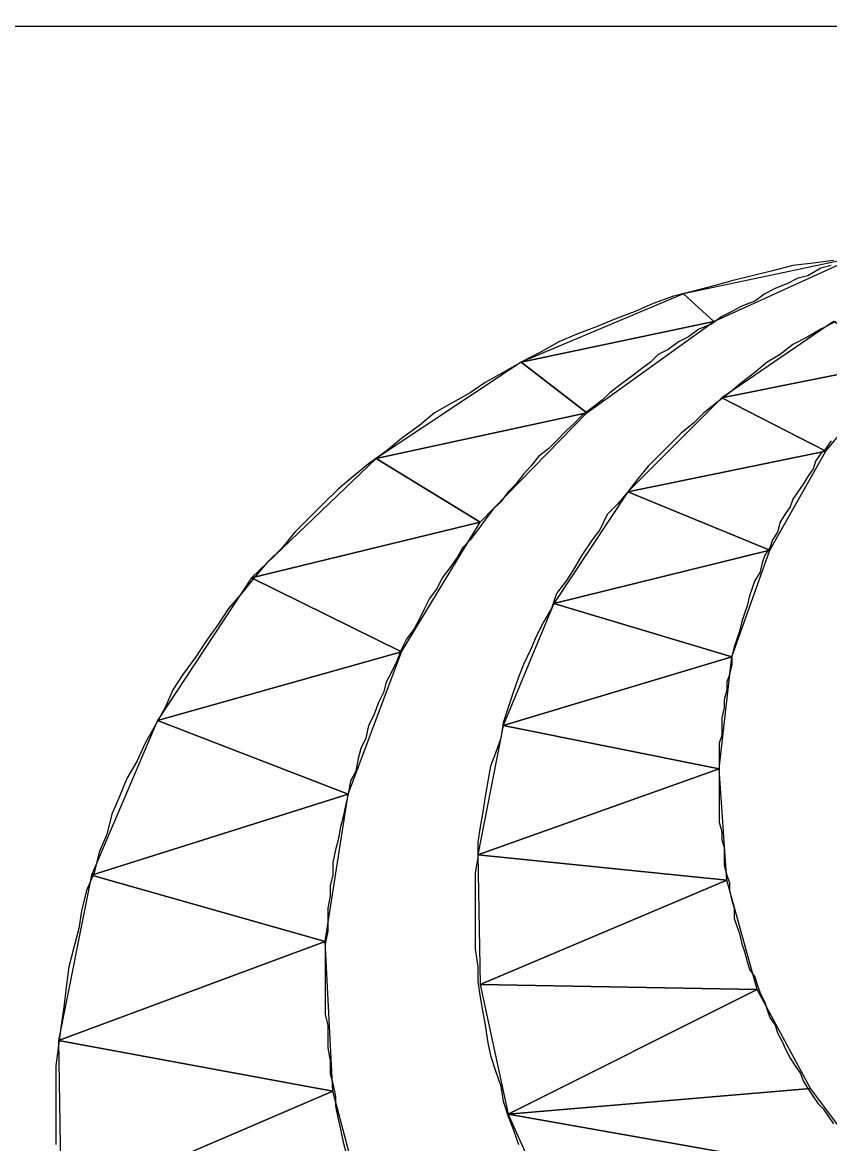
# Model space of a CAD drawing. Extents: x -495905 to -478420, y -1113297 to -1107716.
# Drawn here: x -494258.944 to -494255.794, y -1110712.46 to -1110708.083 of the extents above; entities that cross this region are included whole.
import ezdxf

# ---------------------------------------------------------------- set-up
doc = ezdxf.new("R2010")
doc.units = 0
doc.layers.add('legenda', color=7, linetype='Continuous')

msp = doc.modelspace()

# ---------------------------------------------------------------- linework, layer by layer
at = {"layer": 'legenda'}
msp.add_line((-494372.0519, -1110708.124), (-494191.9491, -1110708.0834), dxfattribs=at)
for points in [[(-494255.7791, -1110709.013), (-494255.8577, -1110709.0232), (-494255.9373, -1110709.0324), (-494256.0167, -1110709.0528), (-494256.0963, -1110709.0722), (-494256.1759, -1110709.0926), (-494256.2453, -1110709.112), (-494256.3249, -1110709.1324), (-494256.4033, -1110709.1516), (-494256.4829, -1110709.1812), (-494256.5523, -1110709.2118), (-494256.6319, -1110709.2414), (-494256.7013, -1110709.271), (-494256.7807, -1110709.3006), (-494256.8501, -1110709.3302), (-494256.9195, -1110709.37), (-494256.9981, -1110709.4098), (-494257.0685, -1110709.4496), (-494257.1377, -1110709.4894), (-494257.1969, -1110709.5292), (-494257.2663, -1110709.5688), (-494257.3357, -1110709.6076), (-494257.3949, -1110709.6576), (-494257.4651, -1110709.7076), (-494257.5243, -1110709.7566), (-494257.5937, -1110709.8066), (-494257.6529, -1110709.8556), (-494257.7121, -1110709.9054), (-494257.7721, -1110709.9646), (-494257.8221, -1110710.0146), (-494257.8813, -1110710.0738), (-494257.9303, -1110710.134), (-494257.9905, -1110710.1932), (-494258.0395, -1110710.2522), (-494258.0895, -1110710.3124), (-494258.1393, -1110710.3716), (-494258.1791, -1110710.4308), (-494258.2281, -1110710.5002), (-494258.2679, -1110710.5604), (-494258.3179, -1110710.6296), (-494258.3567, -1110710.6888), (-494258.3873, -1110710.7582), (-494258.4261, -1110710.8276), (-494258.4657, -1110710.897), (-494258.4965, -1110710.9662), (-494258.5361, -1110711.0356), (-494258.5657, -1110711.105), (-494258.5953, -1110711.1744), (-494258.6147, -1110711.254), (-494258.6443, -1110711.3232), (-494258.6647, -1110711.4028), (-494258.6943, -1110711.4722), (-494258.7137, -1110711.5518), (-494258.7239, -1110711.6212), (-494258.7443, -1110711.7006), (-494258.7637, -1110711.77), (-494258.7739, -1110711.8496), (-494258.7831, -1110711.9282), (-494258.7933, -1110711.9976), (-494258.8035, -1110712.077), (-494258.8137, -1110712.1566), (-494258.8137, -1110712.2362), (-494258.8137, -1110712.3056), (-494258.8137, -1110712.384), (-494258.8137, -1110712.4636)], [(-494255.7791, -1110709.013), (-494255.8577, -1110709.0232), (-494255.9373, -1110709.0324), (-494256.0167, -1110709.0528), (-494256.0963, -1110709.0722), (-494256.1759, -1110709.0926), (-494256.2453, -1110709.112), (-494256.3249, -1110709.1324), (-494256.4033, -1110709.1516), (-494256.4829, -1110709.1812), (-494256.5523, -1110709.2118), (-494256.6319, -1110709.2414), (-494256.7013, -1110709.271), (-494256.7807, -1110709.3006), (-494256.8501, -1110709.3302), (-494256.9195, -1110709.37), (-494256.9981, -1110709.4098), (-494257.0685, -1110709.4496), (-494257.1377, -1110709.4894), (-494257.1969, -1110709.5292), (-494257.2663, -1110709.5688), (-494257.3357, -1110709.6076), (-494257.3949, -1110709.6576), (-494257.4651, -1110709.7076), (-494257.5243, -1110709.7566), (-494257.5937, -1110709.8066), (-494257.6529, -1110709.8556), (-494257.7121, -1110709.9054), (-494257.7721, -1110709.9646), (-494257.8221, -1110710.0146), (-494257.8813, -1110710.0738), (-494257.9303, -1110710.134), (-494257.9905, -1110710.1932), (-494258.0395, -1110710.2522), (-494258.0895, -1110710.3124), (-494258.1393, -1110710.3716), (-494258.1791, -1110710.4308), (-494258.2281, -1110710.5002), (-494258.2679, -1110710.5604), (-494258.3179, -1110710.6296), (-494258.3567, -1110710.6888), (-494258.3873, -1110710.7582), (-494258.4261, -1110710.8276), (-494258.4657, -1110710.897), (-494258.4965, -1110710.9662), (-494258.5361, -1110711.0356), (-494258.5657, -1110711.105), (-494258.5953, -1110711.1744), (-494258.6147, -1110711.254), (-494258.6443, -1110711.3232), (-494258.6647, -1110711.4028), (-494258.6943, -1110711.4722), (-494258.7137, -1110711.5518), (-494258.7239, -1110711.6212), (-494258.7443, -1110711.7006), (-494258.7637, -1110711.77), (-494258.7739, -1110711.8496), (-494258.7831, -1110711.9282), (-494258.7933, -1110711.9976), (-494258.8035, -1110712.077), (-494258.8137, -1110712.1566), (-494258.8137, -1110712.2362), (-494258.8137, -1110712.3056), (-494258.8137, -1110712.384), (-494258.8137, -1110712.4636)], [(-494255.7883, -1110709.0324), (-494255.8281, -1110709.0426), (-494255.8781, -1110709.0722), (-494255.9179, -1110709.0824), (-494255.9577, -1110709.1028), (-494256.0065, -1110709.1222), (-494256.0463, -1110709.1426), (-494256.0861, -1110709.172), (-494256.1361, -1110709.1914), (-494256.1759, -1110709.2118), (-494256.2147, -1110709.2312), (-494256.2545, -1110709.2608), (-494256.3045, -1110709.2812), (-494256.3441, -1110709.3108), (-494256.3839, -1110709.3302), (-494256.4237, -1110709.3598), (-494256.4635, -1110709.3802), (-494256.4931, -1110709.4098), (-494256.5329, -1110709.4394), (-494256.5717, -1110709.469), (-494256.6115, -1110709.4984), (-494256.6513, -1110709.5292), (-494256.6809, -1110709.5586), (-494256.7205, -1110709.5882), (-494256.7603, -1110709.6178), (-494256.7899, -1110709.6474), (-494256.8205, -1110709.677), (-494256.8593, -1110709.7168), (-494256.8899, -1110709.7464), (-494256.9287, -1110709.777), (-494256.9593, -1110709.8158), (-494256.9889, -1110709.8464), (-494257.0185, -1110709.886), (-494257.0481, -1110709.9156), (-494257.0775, -1110709.9554), (-494257.1081, -1110709.985), (-494257.1377, -1110710.0248), (-494257.1673, -1110710.0646), (-494257.1969, -1110710.1034), (-494257.2265, -1110710.134), (-494257.2469, -1110710.1728), (-494257.2765, -1110710.2124), (-494257.3061, -1110710.2522), (-494257.3255, -1110710.292), (-494257.3551, -1110710.3318), (-494257.3755, -1110710.3716), (-494257.3949, -1110710.4114), (-494257.4153, -1110710.4512), (-494257.4447, -1110710.491), (-494257.4651, -1110710.5298), (-494257.4845, -1110710.5796), (-494257.5039, -1110710.6194), (-494257.5243, -1110710.6592), (-494257.5345, -1110710.699), (-494257.5539, -1110710.7388), (-494257.5733, -1110710.7878), (-494257.5937, -1110710.8276), (-494257.6039, -1110710.8776), (-494257.6233, -1110710.9174), (-494257.6335, -1110710.9572), (-494257.6427, -1110711.006), (-494257.6631, -1110711.0458), (-494257.6733, -1110711.0958), (-494257.6825, -1110711.1356), (-494257.6927, -1110711.1846), (-494257.7029, -1110711.2244), (-494257.7121, -1110711.2744), (-494257.7223, -1110711.314), (-494257.7325, -1110711.363), (-494257.7325, -1110711.413), (-494257.7427, -1110711.4528), (-494257.7427, -1110711.4926), (-494257.7517, -1110711.5416), (-494257.7517, -1110711.5916), (-494257.7517, -1110711.6314), (-494257.7621, -1110711.6802), (-494257.7621, -1110711.7302), (-494257.7621, -1110711.77), (-494257.7621, -1110711.819), (-494257.7621, -1110711.8588), (-494257.7621, -1110711.9088), (-494257.7621, -1110711.9578), (-494257.7517, -1110711.9976), (-494257.7517, -1110712.0474), (-494257.7517, -1110712.0872), (-494257.7427, -1110712.1372), (-494257.7427, -1110712.1862), (-494257.7325, -1110712.226), (-494257.7223, -1110712.276), (-494257.7223, -1110712.3148), (-494257.7121, -1110712.3648), (-494257.7029, -1110712.4044), (-494257.6927, -1110712.4544), (-494257.6825, -1110712.4942)], [(-494255.7883, -1110709.0324), (-494255.8281, -1110709.0426), (-494255.8781, -1110709.0722), (-494255.9179, -1110709.0824), (-494255.9577, -1110709.1028), (-494256.0065, -1110709.1222), (-494256.0463, -1110709.1426), (-494256.0861, -1110709.172), (-494256.1361, -1110709.1914), (-494256.1759, -1110709.2118), (-494256.2147, -1110709.2312), (-494256.2545, -1110709.2608), (-494256.3045, -1110709.2812), (-494256.3441, -1110709.3108), (-494256.3839, -1110709.3302), (-494256.4237, -1110709.3598), (-494256.4635, -1110709.3802), (-494256.4931, -1110709.4098), (-494256.5329, -1110709.4394), (-494256.5717, -1110709.469), (-494256.6115, -1110709.4984), (-494256.6513, -1110709.5292), (-494256.6809, -1110709.5586), (-494256.7205, -1110709.5882), (-494256.7603, -1110709.6178), (-494256.7899, -1110709.6474), (-494256.8205, -1110709.677), (-494256.8593, -1110709.7168), (-494256.8899, -1110709.7464), (-494256.9287, -1110709.777), (-494256.9593, -1110709.8158), (-494256.9889, -1110709.8464), (-494257.0185, -1110709.886), (-494257.0481, -1110709.9156), (-494257.0775, -1110709.9554), (-494257.1081, -1110709.985), (-494257.1377, -1110710.0248), (-494257.1673, -1110710.0646), (-494257.1969, -1110710.1034), (-494257.2265, -1110710.134), (-494257.2469, -1110710.1728), (-494257.2765, -1110710.2124), (-494257.3061, -1110710.2522), (-494257.3255, -1110710.292), (-494257.3551, -1110710.3318), (-494257.3755, -1110710.3716), (-494257.3949, -1110710.4114), (-494257.4153, -1110710.4512), (-494257.4447, -1110710.491), (-494257.4651, -1110710.5298), (-494257.4845, -1110710.5796), (-494257.5039, -1110710.6194), (-494257.5243, -1110710.6592), (-494257.5345, -1110710.699), (-494257.5539, -1110710.7388), (-494257.5733, -1110710.7878), (-494257.5937, -1110710.8276), (-494257.6039, -1110710.8776), (-494257.6233, -1110710.9174), (-494257.6335, -1110710.9572), (-494257.6427, -1110711.006), (-494257.6631, -1110711.0458), (-494257.6733, -1110711.0958), (-494257.6825, -1110711.1356), (-494257.6927, -1110711.1846), (-494257.7029, -1110711.2244), (-494257.7121, -1110711.2744), (-494257.7223, -1110711.314), (-494257.7325, -1110711.363), (-494257.7325, -1110711.413), (-494257.7427, -1110711.4528), (-494257.7427, -1110711.4926), (-494257.7517, -1110711.5416), (-494257.7517, -1110711.5916), (-494257.7517, -1110711.6314), (-494257.7621, -1110711.6802), (-494257.7621, -1110711.7302), (-494257.7621, -1110711.77), (-494257.7621, -1110711.819), (-494257.7621, -1110711.8588), (-494257.7621, -1110711.9088), (-494257.7621, -1110711.9578), (-494257.7517, -1110711.9976), (-494257.7517, -1110712.0474), (-494257.7517, -1110712.0872), (-494257.7427, -1110712.1372), (-494257.7427, -1110712.1862), (-494257.7325, -1110712.226), (-494257.7223, -1110712.276), (-494257.7223, -1110712.3148), (-494257.7121, -1110712.3648), (-494257.7029, -1110712.4044), (-494257.6927, -1110712.4544), (-494257.6825, -1110712.4942)], [(-494255.7689, -1110709.2506), (-494255.8281, -1110709.2812), (-494255.8781, -1110709.3108), (-494255.9373, -1110709.3404), (-494255.9873, -1110709.3802), (-494256.0371, -1110709.4098), (-494256.0861, -1110709.4496), (-494256.1361, -1110709.4894), (-494256.1851, -1110709.5292), (-494256.2351, -1110709.5688), (-494256.2851, -1110709.6076), (-494256.3249, -1110709.6474), (-494256.3737, -1110709.6872), (-494256.4135, -1110709.727), (-494256.4635, -1110709.777), (-494256.5023, -1110709.8158), (-494256.5421, -1110709.8656), (-494256.5819, -1110709.9156), (-494256.6217, -1110709.9646), (-494256.6615, -1110710.0044), (-494256.6909, -1110710.0646), (-494256.7205, -1110710.1034), (-494256.7603, -1110710.1636), (-494256.7899, -1110710.2124), (-494256.8205, -1110710.2624), (-494256.8593, -1110710.3124), (-494256.8797, -1110710.3716), (-494256.9093, -1110710.4216), (-494256.9389, -1110710.4808), (-494256.9593, -1110710.5298), (-494256.9889, -1110710.59), (-494257.0083, -1110710.6398), (-494257.0287, -1110710.699), (-494257.0481, -1110710.7582), (-494257.0685, -1110710.8174), (-494257.0775, -1110710.8776), (-494257.0979, -1110710.9368), (-494257.1173, -1110710.9866), (-494257.1275, -1110711.0458), (-494257.1377, -1110711.105), (-494257.1469, -1110711.1652), (-494257.1571, -1110711.2244), (-494257.1673, -1110711.2836), (-494257.1673, -1110711.3436), (-494257.1775, -1110711.4028), (-494257.1775, -1110711.462), (-494257.1775, -1110711.5222), (-494257.1775, -1110711.5814), (-494257.1775, -1110711.6404), (-494257.1775, -1110711.7006), (-494257.1673, -1110711.77), (-494257.1673, -1110711.8292), (-494257.1571, -1110711.8884), (-494257.1469, -1110711.9486), (-494257.1377, -1110711.9976), (-494257.1275, -1110712.0668), (-494257.1173, -1110712.1168), (-494257.0979, -1110712.176), (-494257.0775, -1110712.2362), (-494257.0685, -1110712.2954), (-494257.0481, -1110712.3544), (-494257.0287, -1110712.4044), (-494257.0083, -1110712.4636)], [(-494255.7689, -1110709.2506), (-494255.8281, -1110709.2812), (-494255.8781, -1110709.3108), (-494255.9373, -1110709.3404), (-494255.9873, -1110709.3802), (-494256.0371, -1110709.4098), (-494256.0861, -1110709.4496), (-494256.1361, -1110709.4894), (-494256.1851, -1110709.5292), (-494256.2351, -1110709.5688), (-494256.2851, -1110709.6076), (-494256.3249, -1110709.6474), (-494256.3737, -1110709.6872), (-494256.4135, -1110709.727), (-494256.4635, -1110709.777), (-494256.5023, -1110709.8158), (-494256.5421, -1110709.8656), (-494256.5819, -1110709.9156), (-494256.6217, -1110709.9646), (-494256.6615, -1110710.0044), (-494256.6909, -1110710.0646), (-494256.7205, -1110710.1034), (-494256.7603, -1110710.1636), (-494256.7899, -1110710.2124), (-494256.8205, -1110710.2624), (-494256.8593, -1110710.3124), (-494256.8797, -1110710.3716), (-494256.9093, -1110710.4216), (-494256.9389, -1110710.4808), (-494256.9593, -1110710.5298), (-494256.9889, -1110710.59), (-494257.0083, -1110710.6398), (-494257.0287, -1110710.699), (-494257.0481, -1110710.7582), (-494257.0685, -1110710.8174), (-494257.0775, -1110710.8776), (-494257.0979, -1110710.9368), (-494257.1173, -1110710.9866), (-494257.1275, -1110711.0458), (-494257.1377, -1110711.105), (-494257.1469, -1110711.1652), (-494257.1571, -1110711.2244), (-494257.1673, -1110711.2836), (-494257.1673, -1110711.3436), (-494257.1775, -1110711.4028), (-494257.1775, -1110711.462), (-494257.1775, -1110711.5222), (-494257.1775, -1110711.5814), (-494257.1775, -1110711.6404), (-494257.1775, -1110711.7006), (-494257.1673, -1110711.77), (-494257.1673, -1110711.8292), (-494257.1571, -1110711.8884), (-494257.1469, -1110711.9486), (-494257.1377, -1110711.9976), (-494257.1275, -1110712.0668), (-494257.1173, -1110712.1168), (-494257.0979, -1110712.176), (-494257.0775, -1110712.2362), (-494257.0685, -1110712.2954), (-494257.0481, -1110712.3544), (-494257.0287, -1110712.4044), (-494257.0083, -1110712.4636)], [(-494255.7883, -1110709.7168), (-494255.8087, -1110709.7464), (-494255.8281, -1110709.7668), (-494255.8485, -1110709.7964), (-494255.8577, -1110709.826), (-494255.8781, -1110709.8556), (-494255.8975, -1110709.886), (-494255.9179, -1110709.9156), (-494255.9373, -1110709.9452), (-494255.9475, -1110709.9748), (-494255.9679, -1110710.0044), (-494255.9873, -1110710.034), (-494255.9973, -1110710.0738), (-494256.0167, -1110710.1034), (-494256.0269, -1110710.134), (-494256.0463, -1110710.1636), (-494256.0565, -1110710.1932), (-494256.0667, -1110710.2328), (-494256.0861, -1110710.2624), (-494256.0963, -1110710.292), (-494256.1065, -1110710.3216), (-494256.1157, -1110710.3614), (-494256.1259, -1110710.391), (-494256.1361, -1110710.4216), (-494256.1453, -1110710.4604), (-494256.1555, -1110710.491), (-494256.1657, -1110710.5206), (-494256.1759, -1110710.5604), (-494256.1759, -1110710.59), (-494256.1851, -1110710.6296), (-494256.1953, -1110710.6592), (-494256.1953, -1110710.6888), (-494256.2055, -1110710.7286), (-494256.2055, -1110710.7582), (-494256.2147, -1110710.798), (-494256.2147, -1110710.8276), (-494256.2147, -1110710.8674), (-494256.2249, -1110710.897), (-494256.2249, -1110710.9368), (-494256.2249, -1110710.9662), (-494256.2249, -1110710.9968), (-494256.2249, -1110711.0356), (-494256.2249, -1110711.0662), (-494256.2249, -1110711.105), (-494256.2249, -1110711.1356), (-494256.2249, -1110711.1744), (-494256.2249, -1110711.205), (-494256.2147, -1110711.2438), (-494256.2147, -1110711.2744), (-494256.2055, -1110711.304), (-494256.2055, -1110711.3436), (-494256.2055, -1110711.3732), (-494256.1953, -1110711.413), (-494256.1851, -1110711.4426), (-494256.1851, -1110711.4722), (-494256.1759, -1110711.512), (-494256.1657, -1110711.5416), (-494256.1657, -1110711.5814), (-494256.1555, -1110711.611), (-494256.1453, -1110711.6404), (-494256.1361, -1110711.6802), (-494256.1259, -1110711.7108), (-494256.1157, -1110711.7496), (-494256.1065, -1110711.7802)], [(-494255.7883, -1110709.7168), (-494255.8087, -1110709.7464), (-494255.8281, -1110709.7668), (-494255.8485, -1110709.7964), (-494255.8577, -1110709.826), (-494255.8781, -1110709.8556), (-494255.8975, -1110709.886), (-494255.9179, -1110709.9156), (-494255.9373, -1110709.9452), (-494255.9475, -1110709.9748), (-494255.9679, -1110710.0044), (-494255.9873, -1110710.034), (-494255.9973, -1110710.0738), (-494256.0167, -1110710.1034), (-494256.0269, -1110710.134), (-494256.0463, -1110710.1636), (-494256.0565, -1110710.1932), (-494256.0667, -1110710.2328), (-494256.0861, -1110710.2624), (-494256.0963, -1110710.292), (-494256.1065, -1110710.3216), (-494256.1157, -1110710.3614), (-494256.1259, -1110710.391), (-494256.1361, -1110710.4216), (-494256.1453, -1110710.4604), (-494256.1555, -1110710.491), (-494256.1657, -1110710.5206), (-494256.1759, -1110710.5604), (-494256.1759, -1110710.59), (-494256.1851, -1110710.6296), (-494256.1953, -1110710.6592), (-494256.1953, -1110710.6888), (-494256.2055, -1110710.7286), (-494256.2055, -1110710.7582), (-494256.2147, -1110710.798), (-494256.2147, -1110710.8276), (-494256.2147, -1110710.8674), (-494256.2249, -1110710.897), (-494256.2249, -1110710.9368), (-494256.2249, -1110710.9662), (-494256.2249, -1110710.9968), (-494256.2249, -1110711.0356), (-494256.2249, -1110711.0662), (-494256.2249, -1110711.105), (-494256.2249, -1110711.1356), (-494256.2249, -1110711.1744), (-494256.2249, -1110711.205), (-494256.2147, -1110711.2438), (-494256.2147, -1110711.2744), (-494256.2055, -1110711.304), (-494256.2055, -1110711.3436), (-494256.2055, -1110711.3732), (-494256.1953, -1110711.413), (-494256.1851, -1110711.4426), (-494256.1851, -1110711.4722), (-494256.1759, -1110711.512), (-494256.1657, -1110711.5416), (-494256.1657, -1110711.5814), (-494256.1555, -1110711.611), (-494256.1453, -1110711.6404), (-494256.1361, -1110711.6802), (-494256.1259, -1110711.7108), (-494256.1157, -1110711.7496), (-494256.1065, -1110711.7802)], [(-494256.1065, -1110711.7802), (-494256.0861, -1110711.8098), (-494256.0759, -1110711.8394), (-494256.0667, -1110711.869), (-494256.0463, -1110711.9088), (-494256.0371, -1110711.9384), (-494256.0269, -1110711.968), (-494256.0065, -1110711.9976), (-494255.9973, -1110712.028), (-494255.9769, -1110712.0668), (-494255.9679, -1110712.0872), (-494255.9475, -1110712.127), (-494255.9281, -1110712.1566), (-494255.9077, -1110712.1862), (-494255.8975, -1110712.2158), (-494255.8781, -1110712.2454), (-494255.8577, -1110712.276), (-494255.8383, -1110712.3056), (-494255.8189, -1110712.325), (-494255.7985, -1110712.3544), (-494255.7791, -1110712.384)], [(-494256.1065, -1110711.7802), (-494256.0861, -1110711.8098), (-494256.0759, -1110711.8394), (-494256.0667, -1110711.869), (-494256.0463, -1110711.9088), (-494256.0371, -1110711.9384), (-494256.0269, -1110711.968), (-494256.0065, -1110711.9976), (-494255.9973, -1110712.028), (-494255.9769, -1110712.0668), (-494255.9679, -1110712.0872), (-494255.9475, -1110712.127), (-494255.9281, -1110712.1566), (-494255.9077, -1110712.1862), (-494255.8975, -1110712.2158), (-494255.8781, -1110712.2454), (-494255.8577, -1110712.276), (-494255.8383, -1110712.3056), (-494255.8189, -1110712.325), (-494255.7985, -1110712.3544), (-494255.7791, -1110712.384)]]:
    msp.add_lwpolyline(points, dxfattribs=at)
for points in [[(-494255.6995, -1110709.0028), (-494256.3635, -1110709.1426), (-494256.2453, -1110709.2506)], [(-494255.6995, -1110709.0028), (-494256.3635, -1110709.1426), (-494256.2453, -1110709.2506)], [(-494256.3635, -1110709.1426), (-494256.9981, -1110709.4098), (-494256.2453, -1110709.2506)], [(-494256.3635, -1110709.1426), (-494256.9981, -1110709.4098), (-494256.2453, -1110709.2506)], [(-494256.2453, -1110709.2506), (-494256.9981, -1110709.4098), (-494256.7409, -1110709.6076)], [(-494256.2453, -1110709.2506), (-494256.9981, -1110709.4098), (-494256.7409, -1110709.6076)], [(-494255.7791, -1110709.2506), (-494256.2147, -1110709.5484), (-494255.5211, -1110709.4098)], [(-494255.7791, -1110709.2506), (-494256.2147, -1110709.5484), (-494255.5211, -1110709.4098)], [(-494256.9981, -1110709.4098), (-494257.5641, -1110709.7862), (-494256.7409, -1110709.6076)], [(-494256.9981, -1110709.4098), (-494257.5641, -1110709.7862), (-494256.7409, -1110709.6076)], [(-494255.5211, -1110709.4098), (-494256.2147, -1110709.5484), (-494255.8087, -1110709.7566)], [(-494255.5211, -1110709.4098), (-494256.2147, -1110709.5484), (-494255.8087, -1110709.7566)], [(-494256.2147, -1110709.5484), (-494256.5819, -1110709.9156), (-494255.8087, -1110709.7566)], [(-494256.2147, -1110709.5484), (-494256.5819, -1110709.9156), (-494255.8087, -1110709.7566)], [(-494256.7409, -1110709.6076), (-494257.5641, -1110709.7862), (-494257.1571, -1110710.034)], [(-494256.7409, -1110709.6076), (-494257.5641, -1110709.7862), (-494257.1571, -1110710.034)], [(-494255.8087, -1110709.7566), (-494256.5819, -1110709.9156), (-494256.0269, -1110710.1432)], [(-494255.8087, -1110709.7566), (-494256.5819, -1110709.9156), (-494256.0269, -1110710.1432)], [(-494257.5641, -1110709.7862), (-494258.0497, -1110710.2522), (-494257.1571, -1110710.034)], [(-494257.5641, -1110709.7862), (-494258.0497, -1110710.2522), (-494257.1571, -1110710.034)], [(-494256.5819, -1110709.9156), (-494256.8695, -1110710.3522), (-494256.0269, -1110710.1432)], [(-494256.5819, -1110709.9156), (-494256.8695, -1110710.3522), (-494256.0269, -1110710.1432)], [(-494257.1571, -1110710.034), (-494258.0497, -1110710.2522), (-494257.4651, -1110710.54)], [(-494257.1571, -1110710.034), (-494258.0497, -1110710.2522), (-494257.4651, -1110710.54)], [(-494256.0269, -1110710.1432), (-494256.8695, -1110710.3522), (-494256.1759, -1110710.5604)], [(-494256.0269, -1110710.1432), (-494256.8695, -1110710.3522), (-494256.1759, -1110710.5604)], [(-494258.0497, -1110710.2522), (-494258.4169, -1110710.8082), (-494257.4651, -1110710.54)], [(-494258.0497, -1110710.2522), (-494258.4169, -1110710.8082), (-494257.4651, -1110710.54)], [(-494256.8695, -1110710.3522), (-494257.0685, -1110710.8276), (-494256.1759, -1110710.5604)], [(-494256.8695, -1110710.3522), (-494257.0685, -1110710.8276), (-494256.1759, -1110710.5604)], [(-494257.4651, -1110710.54), (-494258.4169, -1110710.8082), (-494257.6733, -1110711.0958)], [(-494257.4651, -1110710.54), (-494258.4169, -1110710.8082), (-494257.6733, -1110711.0958)], [(-494256.1759, -1110710.5604), (-494257.0685, -1110710.8276), (-494256.2249, -1110710.9968)], [(-494256.1759, -1110710.5604), (-494257.0685, -1110710.8276), (-494256.2249, -1110710.9968)], [(-494258.4169, -1110710.8082), (-494258.6749, -1110711.413), (-494257.6733, -1110711.0958)], [(-494258.4169, -1110710.8082), (-494258.6749, -1110711.413), (-494257.6733, -1110711.0958)], [(-494257.0685, -1110710.8276), (-494257.1673, -1110711.3334), (-494256.2249, -1110710.9968)], [(-494257.0685, -1110710.8276), (-494257.1673, -1110711.3334), (-494256.2249, -1110710.9968)], [(-494256.2249, -1110710.9968), (-494257.1673, -1110711.3334), (-494256.1953, -1110711.4324)], [(-494256.2249, -1110710.9968), (-494257.1673, -1110711.3334), (-494256.1953, -1110711.4324)], [(-494257.6733, -1110711.0958), (-494258.6749, -1110711.413), (-494257.7621, -1110711.6712)], [(-494257.6733, -1110711.0958), (-494258.6749, -1110711.413), (-494257.7621, -1110711.6712)], [(-494257.1673, -1110711.3334), (-494257.1571, -1110711.8394), (-494256.1953, -1110711.4324)], [(-494257.1673, -1110711.3334), (-494257.1571, -1110711.8394), (-494256.1953, -1110711.4324)], [(-494258.6749, -1110711.413), (-494258.8035, -1110712.0576), (-494257.7621, -1110711.6712)], [(-494258.6749, -1110711.413), (-494258.8035, -1110712.0576), (-494257.7621, -1110711.6712)], [(-494256.1953, -1110711.4324), (-494257.1571, -1110711.8394), (-494256.0759, -1110711.8588)], [(-494256.1953, -1110711.4324), (-494257.1571, -1110711.8394), (-494256.0759, -1110711.8588)], [(-494257.7621, -1110711.6712), (-494258.8035, -1110712.0576), (-494257.7325, -1110712.2556)], [(-494257.7621, -1110711.6712), (-494258.8035, -1110712.0576), (-494257.7325, -1110712.2556)], [(-494257.1571, -1110711.8394), (-494257.0481, -1110712.3454), (-494256.0759, -1110711.8588)], [(-494257.1571, -1110711.8394), (-494257.0481, -1110712.3454), (-494256.0759, -1110711.8588)], [(-494256.0759, -1110711.8588), (-494257.0481, -1110712.3454), (-494255.8679, -1110712.2454)], [(-494256.0759, -1110711.8588), (-494257.0481, -1110712.3454), (-494255.8679, -1110712.2454)], [(-494258.8035, -1110712.0576), (-494258.7933, -1110712.7116), (-494257.7325, -1110712.2556)], [(-494258.8035, -1110712.0576), (-494258.7933, -1110712.7116), (-494257.7325, -1110712.2556)], [(-494255.8679, -1110712.2454), (-494257.0481, -1110712.3454), (-494255.6007, -1110712.6024)], [(-494255.8679, -1110712.2454), (-494257.0481, -1110712.3454), (-494255.6007, -1110712.6024)], [(-494257.7325, -1110712.2556), (-494258.7933, -1110712.7116), (-494257.5835, -1110712.8206)], [(-494257.7325, -1110712.2556), (-494258.7933, -1110712.7116), (-494257.5835, -1110712.8206)], [(-494257.0481, -1110712.3454), (-494256.8399, -1110712.8114), (-494255.6007, -1110712.6024)], [(-494257.0481, -1110712.3454), (-494256.8399, -1110712.8114), (-494255.6007, -1110712.6024)]]:
    msp.add_lwpolyline(points, close=True, dxfattribs=at)

doc.saveas('drawing.dxf')
